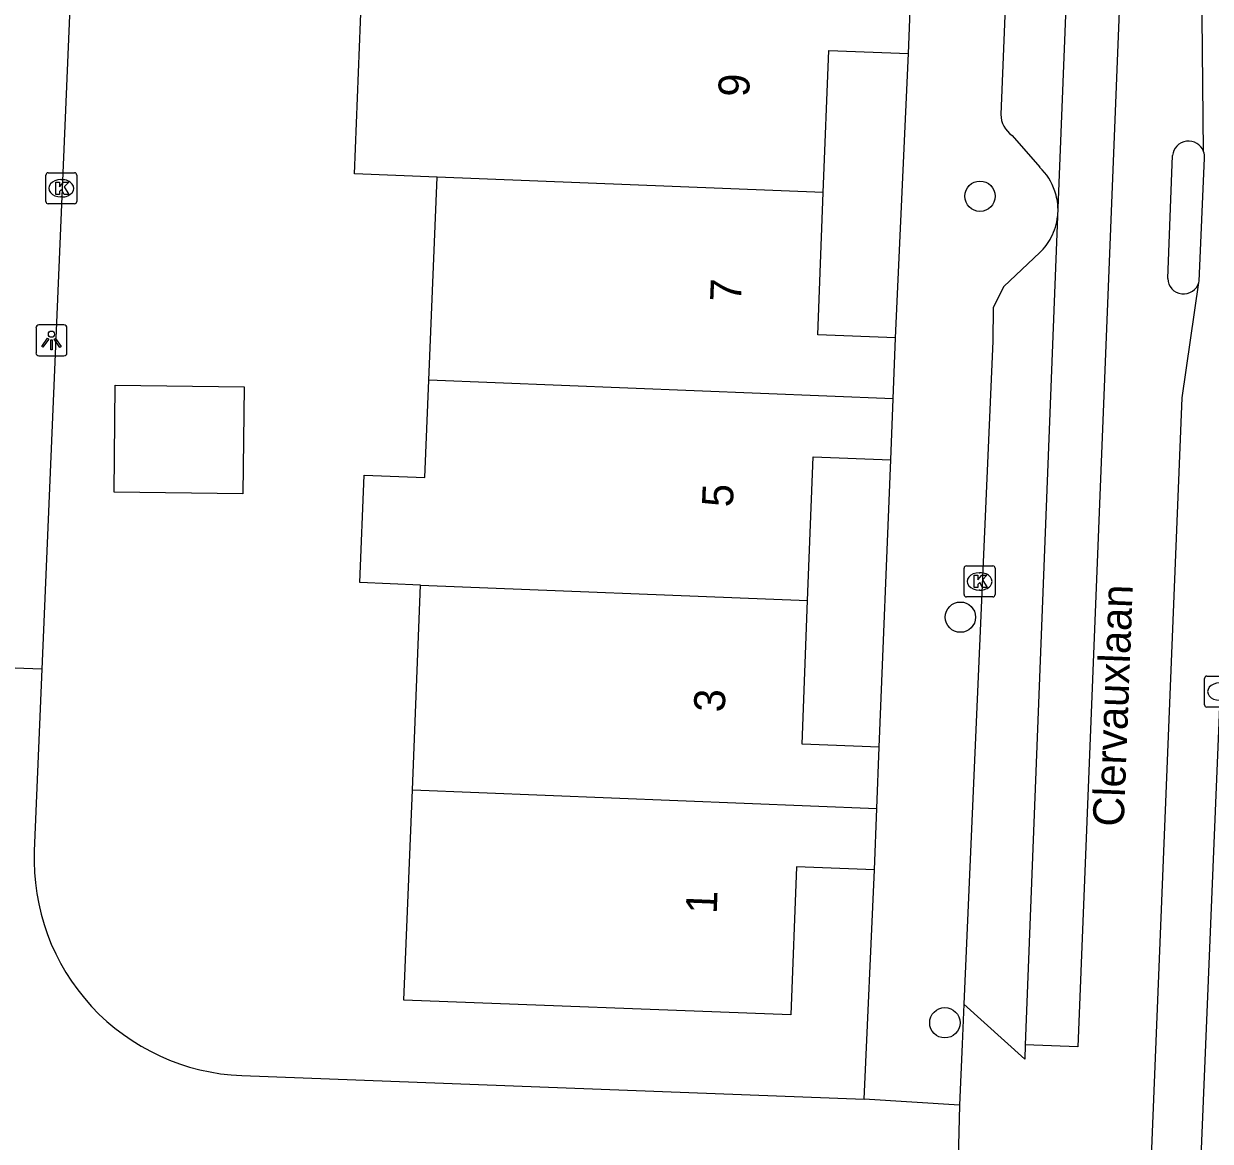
# Model space of a CAD drawing. Extents: x 160787 to 161428, y 386828 to 387483.
# Drawn here: x 160949.91 to 160988.17, y 386926.74 to 386962.78 of the extents above; entities that cross this region are included whole.
import ezdxf

# ---------------------------------------------------------------- set-up
doc = ezdxf.new("R2010")
doc.units = 0
for name, color, linetype in [('IMGEO_Boom', 7, 'Continuous'), ('IMGEO_Kolk', 7, 'Continuous'), ('IMGEO_Lichtpunt', 7, 'Continuous'), ('IMGEO_Openbare_ruimte_label', 7, 'Continuous'), ('IMGEO_Pand', 7, 'Continuous'), ('IMGEO_Pand_nummerreeks', 7, 'Continuous'), ('IMGEO_Rijbaan_lokaal_gesloten', 7, 'Continuous'), ('IMGEO_Rijbaan_lokaal_open', 7, 'Continuous'), ('IMGEO_Voetpad_open', 7, 'Continuous')]:
    doc.layers.add(name, color=color, linetype=linetype)

msp = doc.modelspace()

# ---------------------------------------------------------------- linework, layer by layer
at = {"layer": 'IMGEO_Boom'}
for centre in [(160980.747, 386957.214), (160980.116, 386943.638), (160979.614, 386930.557)]:
    msp.add_circle(centre, 0.489, dxfattribs=at)
at = {"layer": 'IMGEO_Kolk'}
for p, q in [((160950.618, 386957.043), (160950.618, 386957.895)), ((160950.693, 386957.969), (160951.545, 386957.969)), ((160951.106, 386957.749), (160951.131, 386957.749)), ((160951.619, 386957.895), (160951.619, 386957.043)), ((160951.545, 386956.969), (160950.693, 386956.969)), ((160951.129, 386957.189), (160951.104, 386957.189)), ((160980.234, 386944.365), (160980.234, 386945.217)), ((160980.309, 386945.291), (160981.161, 386945.291)), ((160980.722, 386945.071), (160980.747, 386945.071)), ((160981.235, 386945.217), (160981.235, 386944.365)), ((160981.161, 386944.291), (160980.309, 386944.291)), ((160980.745, 386944.511), (160980.72, 386944.511)), ((160987.99, 386940.81), (160987.99, 386941.662)), ((160988.065, 386941.736), (160988.917, 386941.736)), ((160988.917, 386940.736), (160988.065, 386940.736))]:
    msp.add_line(p, q, dxfattribs=at)
for points in [[(160950.618, 386957.043), (160950.618, 386957.895)], [(160950.693, 386957.969), (160951.545, 386957.969)], [(160950.939, 386957.669), (160951.062, 386957.669), (160951.062, 386957.518), (160951.192, 386957.669), (160951.356, 386957.669), (160951.21, 386957.518), (160951.363, 386957.269), (160951.211, 386957.269), (160951.126, 386957.433), (160951.062, 386957.366), (160951.062, 386957.269), (160950.939, 386957.269), (160950.939, 386957.669)], [(160951.619, 386957.895), (160951.619, 386957.043)], [(160951.545, 386956.969), (160950.693, 386956.969)], [(160980.234, 386944.365), (160980.234, 386945.217)], [(160980.309, 386945.291), (160981.161, 386945.291)], [(160981.235, 386945.217), (160981.235, 386944.365)], [(160980.555, 386944.991), (160980.678, 386944.991), (160980.678, 386944.84), (160980.808, 386944.991), (160980.972, 386944.991), (160980.826, 386944.84), (160980.979, 386944.591), (160980.827, 386944.591), (160980.742, 386944.755), (160980.678, 386944.688), (160980.678, 386944.591), (160980.555, 386944.591), (160980.555, 386944.991)], [(160981.161, 386944.291), (160980.309, 386944.291)], [(160987.99, 386940.81), (160987.99, 386941.662)], [(160988.065, 386941.736), (160988.917, 386941.736)], [(160988.917, 386940.736), (160988.065, 386940.736)]]:
    msp.add_lwpolyline(points, dxfattribs=at)
for centre, start, end in [((160950.695, 386957.893), 91.552, 178.448), ((160950.695, 386957.893), 91.552, 178.448), ((160951.543, 386957.893), 1.552, 88.448), ((160951.543, 386957.893), 1.552, 88.448), ((160950.695, 386957.045), 181.552, 268.448), ((160950.695, 386957.045), 181.552, 268.448), ((160951.543, 386957.045), 271.552, 358.448), ((160951.543, 386957.045), 271.552, 358.448), ((160980.311, 386945.215), 91.552, 178.448), ((160980.311, 386945.215), 91.552, 178.448), ((160981.159, 386945.215), 1.552, 88.448), ((160981.159, 386945.215), 1.552, 88.448), ((160980.311, 386944.367), 181.552, 268.448), ((160980.311, 386944.367), 181.552, 268.448), ((160981.159, 386944.367), 271.552, 358.448), ((160981.159, 386944.367), 271.552, 358.448), ((160988.067, 386941.66), 91.552, 178.448), ((160988.067, 386941.66), 91.552, 178.448), ((160988.067, 386940.812), 181.552, 268.448), ((160988.067, 386940.812), 181.552, 268.448)]:
    msp.add_arc(centre, 0.0765, start, end, dxfattribs=at)
for centre, major_axis, ratio, start_param, end_param in [((160951.105, 386957.469), (-0.387, 0.002), 0.722429, 4.712389, 7.853982), ((160951.13, 386957.469), (-0.39, 0.002), 0.717154, 1.570796, 4.712389), ((160980.721, 386944.791), (-0.387, 0.002), 0.722429, 4.712389, 7.853982), ((160980.746, 386944.791), (-0.39, 0.002), 0.717154, 1.570796, 4.712389), ((160988.477, 386941.236), (-0.387, 0.002), 0.722429, 4.712389, 7.853982)]:
    msp.add_ellipse(centre, major_axis=major_axis, ratio=ratio, start_param=start_param, end_param=end_param, dxfattribs=at)
at = {"layer": 'IMGEO_Lichtpunt'}
for p, q in [((160951.204, 386953.062), (160950.396, 386953.062)), ((160951.204, 386953.062), (160950.396, 386953.062)), ((160950.302, 386952.967), (160950.302, 386952.16)), ((160950.302, 386952.967), (160950.302, 386952.16)), ((160951.298, 386952.16), (160951.298, 386952.967)), ((160951.298, 386952.16), (160951.298, 386952.967)), ((160950.396, 386952.066), (160951.204, 386952.066)), ((160950.396, 386952.066), (160951.204, 386952.066))]:
    msp.add_line(p, q, dxfattribs=at)
for points in [[(160950.676, 386952.631), (160950.715, 386952.603), (160950.527, 386952.341), (160950.489, 386952.368), (160950.676, 386952.631)], [(160950.778, 386952.583), (160950.825, 386952.583), (160950.825, 386952.261), (160950.778, 386952.261), (160950.778, 386952.583)], [(160950.888, 386952.603), (160950.926, 386952.63), (160951.113, 386952.368), (160951.074, 386952.34), (160950.888, 386952.603)]]:
    msp.add_lwpolyline(points, dxfattribs=at)
msp.add_circle((160950.801, 386952.765), 0.0994, dxfattribs=at)
for centre, start, end in [((160950.396, 386952.967), 90, 180), ((160950.396, 386952.967), 90, 180), ((160951.204, 386952.967), 0, 90), ((160951.204, 386952.967), 0, 90), ((160950.396, 386952.16), 180, 270), ((160950.396, 386952.16), 180, 270), ((160951.204, 386952.16), 270, 0), ((160951.204, 386952.16), 270, 360)]:
    msp.add_arc(centre, 0.0946, start, end, dxfattribs=at)
at = {"layer": 'IMGEO_Pand'}
for points in [[(160963.237, 386957.833), (160960.572, 386957.94), (160960.835, 386964.479)], [(160978.441, 386961.82), (160978.516, 386963.768)], [(160975.694, 386957.332), (160975.868, 386961.918), (160978.441, 386961.82)], [(160962.973, 386951.283), (160963.237, 386957.833)], [(160975.694, 386957.332), (160963.237, 386957.833)], [(160978.026, 386952.65), (160975.519, 386952.745), (160975.694, 386957.332)], [(160977.951, 386950.68), (160978.026, 386952.65)], [(160962.708, 386944.674), (160960.743, 386944.753), (160960.882, 386948.222), (160962.847, 386948.143), (160962.973, 386951.283)], [(160977.951, 386950.68), (160962.973, 386951.283)], [(160957.012, 386951.069), (160956.971, 386947.615), (160952.819, 386947.664), (160952.86, 386951.118), (160957.012, 386951.069)], [(160977.876, 386948.712), (160977.951, 386950.68)], [(160975.187, 386944.172), (160975.364, 386948.807), (160977.876, 386948.712)], [(160962.442, 386938.071), (160962.708, 386944.674)], [(160962.708, 386944.674), (160975.187, 386944.172)], [(160977.497, 386939.446), (160975.011, 386939.541), (160975.187, 386944.172)], [(160977.422, 386937.468), (160977.497, 386939.446)], [(160977.347, 386935.491), (160974.83, 386935.586), (160974.649, 386930.813), (160962.169, 386931.288), (160962.442, 386938.071)], [(160962.442, 386938.071), (160977.422, 386937.468)], [(160977.347, 386935.491), (160977.422, 386937.468)]]:
    msp.add_lwpolyline(points, dxfattribs=at)
at = {"layer": 'IMGEO_Rijbaan_lokaal_gesloten'}
for points in [[(160990.199, 387087.638), (160983.902, 386929.785), (160982.208, 386929.85)], [(160987.959, 386958.658), (160987.876, 386966.266), (160992.785, 387087.527)], [(160984.531, 386988.762), (160983.262, 386956.829)], [(160989.53, 386967.133), (160989.425, 386964.144), (160989.174, 386959.126), (160988.491, 386941.272), (160987.637, 386920.517), (160987.64, 386919.555)], [(160986.805, 386954.556), (160986.957, 386958.522)], [(160987.805, 386954.433), (160987.814, 386954.469), (160987.992, 386958.443)], [(160983.251, 386956.562), (160982.208, 386929.85)], [(160983.262, 386956.829), (160983.251, 386956.562)], [(160986.053, 386920.644), (160987.273, 386950.712), (160987.805, 386954.433)], [(160980.231, 386931.159), (160980.175, 386929.863), (160980.09, 386927.898)], [(160982.208, 386929.85), (160982.189, 386929.378), (160980.231, 386931.159)], [(160980.09, 386927.898), (160979.942, 386922.265)]]:
    msp.add_lwpolyline(points, dxfattribs=at)
for centre, radius, start, end in [((160987.474, 386958.473), 0.519, 20.8346, 174.6243), ((160987.477, 386958.474), 0.516, 356.5558, 20.8965), ((160987.314, 386954.57), 0.509, 181.5273, 344.4484)]:
    msp.add_arc(centre, radius, start, end, dxfattribs=at)
at = {"layer": 'IMGEO_Rijbaan_lokaal_open'}
for points in [[(160950.494, 386941.959), (160947.593, 386942.07)], [(160950.494, 386941.959), (160950.247, 386936.098)], [(160956.943, 386928.854), (160977.011, 386928.093)], [(160980.09, 386927.898), (160977.011, 386928.093)]]:
    msp.add_lwpolyline(points, dxfattribs=at)
msp.add_arc((160957.207, 386935.814), 6.965, 177.666, 267.8316, dxfattribs=at)
at = {"layer": 'IMGEO_Voetpad_open'}
for points in [[(160982.59, 386988.817), (160981.419, 386959.85)], [(160952.296, 386984.655), (160950.494, 386941.959)], [(160978.026, 386952.65), (160978.441, 386961.82)], [(160981.781, 386959.176), (160982.672, 386958.148)], [(160982.678, 386955.399), (160981.517, 386954.306), (160981.17, 386953.623), (160981.158, 386952.537), (160980.231, 386931.159)], [(160977.497, 386939.446), (160977.876, 386948.712)], [(160977.011, 386928.093), (160977.347, 386935.491)]]:
    msp.add_lwpolyline(points, dxfattribs=at)
for centre, radius, start, end in [((160982.252, 386959.863), 0.833, 180.8942, 235.5856), ((160981.348, 386956.761), 1.917, 18.7919, 46.3239), ((160981.383, 386956.775), 1.88, 1.6551, 18.7529), ((160981.365, 386956.769), 1.897, 332.3721, 353.7458), ((160981.371, 386956.764), 1.89, 313.7635, 332.4219)]:
    msp.add_arc(centre, radius, start, end, dxfattribs=at)

# ---------------------------------------------------------------- texts
at = {"layer": 'IMGEO_Openbare_ruimte_label'}
msp.add_text('Clervauxlaan', height=1, rotation=87.8216, dxfattribs=at).set_placement((160985.38, 386936.869))
at = {"layer": 'IMGEO_Pand_nummerreeks'}
for s, rotation, p in [('9', 87.7295, (160973.3, 386960.403)), ('7', 87.7295, (160973.038, 386953.789)), ('5', 87.7313, (160972.776, 386947.173)), ('3', 87.7295, (160972.514, 386940.56)), ('1', 87.7295, (160972.255, 386934.059))]:
    msp.add_text(s, height=1, rotation=rotation, dxfattribs=at).set_placement(p)

doc.saveas('drawing.dxf')
